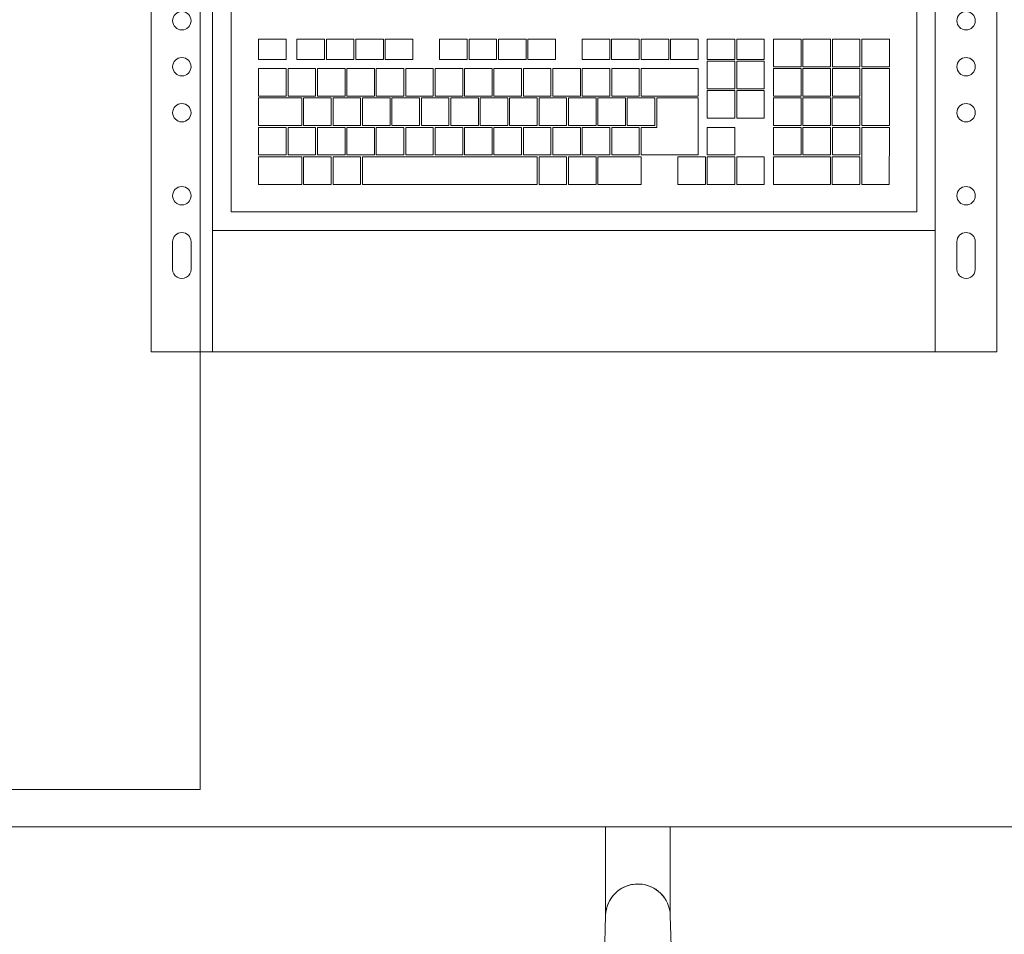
# Model space of a CAD drawing. Header units: millimetres. Extents: x -714384 to 30604203, y -92609 to 65084.
# Tile 575 of 656: x -37919 to -37384, y 17209 to 17706. Entities that reach past the tile are written whole.
import ezdxf
from ezdxf import colors
from ezdxf.entities.mleader import LeaderData, LeaderLine
from ezdxf.math import Vec2, Vec3

# ---------------------------------------------------------------- set-up
doc = ezdxf.new("R2010")
doc.units = ezdxf.units.MM
doc.layers.get('0').update_dxf_attribs({"lineweight": 0})
doc.layers.add('00_АР_Подложка', color=7, linetype='Continuous', lineweight=0, true_color=0x9b9292)
doc.layers.add('1. ПОДЛОЖКА', color=7, linetype='Continuous', lineweight=0, true_color=0x9b9292)
doc.layers.add('06_АР_Мебель', color=4, linetype='Continuous', lineweight=9)
doc.layers.add('17_АР_Текст', color=235, linetype='Continuous', lineweight=0)
doc.styles.add('_ТЕКСТОВЫЙ', font='arial.ttf', dxfattribs={"width": 0.8})
doc.styles.get("Standard").update_dxf_attribs({"font": 'arial.ttf'})

# ---------------------------------------------------------------- blocks, each defined once
blk = doc.blocks.new('_Dot')
at = {"color": 0, "linetype": 'ByBlock', "lineweight": -2}
blk.add_line((-0.5, 0), (-1, 0), dxfattribs=at)
at = {"color": 0, "linetype": 'ByBlock', "const_width": 0.5}
blk.add_lwpolyline([(-0.25, 0, 1), (0.25, 0, 1)], format="xyb", close=True, dxfattribs=at)
blk = doc.blocks.new('Кресло рабочее')
at = {"layer": '00_АР_Подложка'}
for p, q in [((17.59, 0), (-17.59, 0)), ((-17.59, 0), (-17.59, -51.83)), ((17.59, -46.44), (17.59, 0)), ((-17.49, -48.26), (-20.08, -137.26)), ((-17.59, -51.83), (-17.49, -48.26)), ((20.33, -137.26), (17.74, -48.26))]:
    blk.add_line(p, q, dxfattribs=at)
for start in [7.6113, 1.6681]:
    blk.add_arc((0.13, -48.77), 17.62, start, 178.3319, dxfattribs=at)
at = {"layer": '06_АР_Мебель'}
for p, q in [((17.59, 0), (-17.59, 0)), ((-17.59, 0), (-17.59, -51.83)), ((17.59, -46.44), (17.59, 0)), ((-17.49, -48.26), (-20.08, -137.26)), ((-17.59, -51.83), (-17.49, -48.26)), ((20.33, -137.26), (17.74, -48.26))]:
    blk.add_line(p, q, dxfattribs=at)
for start in [7.6113, 1.6681]:
    blk.add_arc((0.13, -48.77), 17.62, start, 178.3319, dxfattribs=at)
at = {"flags": 1}
for tag, p in [('КОД_ОБОРУДОВАНИЯ', (56.22, 11.7)), ('ДОП_ИНФОРМАЦИЯ', (56.22, -40.45)), ('ДОГОВОР', (291.32, -99.74))]:
    blk.add_attdef(tag, p, '', height=25, dxfattribs=at)
blk = doc.blocks.new('Компьютер')
at = {"layer": '00_АР_Подложка', "lineweight": 0}
for p, q in [((144.71, 6.87), (151.79, -193.01)), ((178.19, 8.05), (185.27, -191.82)), ((-274.45, -208.09), (-281.52, -8.22)), ((-248.04, -7.03), (-240.97, -206.91)), ((135.25, -8.48), (139.11, -117.41)), ((-233.66, -130.6), (-237.52, -21.67)), ((52.83, -26.4), (37.84, -26.93)), ((52.83, -26.4), (53.22, -37.4)), ((57.83, -26.23), (72.82, -25.7)), ((58.36, -41.22), (57.83, -26.23)), ((72.82, -25.7), (73.35, -40.69)), ((73.82, -25.66), (88.81, -25.13)), ((74.35, -40.65), (73.82, -25.66)), ((88.81, -25.13), (89.34, -40.12)), ((89.81, -25.1), (104.8, -24.56)), ((90.34, -40.09), (89.81, -25.1)), ((104.8, -24.56), (105.33, -39.56)), ((105.8, -24.53), (120.79, -24)), ((106.33, -39.52), (105.8, -24.53)), ((120.79, -24), (121.32, -38.99)), ((-108.65, -32.12), (-123.64, -32.65)), ((-108.65, -32.12), (-108.26, -43.11)), ((-92.66, -31.55), (-107.65, -32.08)), ((-107.26, -43.08), (-107.65, -32.08)), ((-92.66, -31.55), (-92.27, -42.55)), ((-76.67, -30.99), (-91.66, -31.52)), ((-91.27, -42.51), (-91.66, -31.52)), ((-76.67, -30.99), (-76.28, -41.98)), ((-60.68, -30.42), (-75.67, -30.95)), ((-75.28, -41.94), (-75.67, -30.95)), ((-60.68, -30.42), (-60.29, -41.41)), ((-31.11, -29.37), (-46.11, -29.9)), ((-45.72, -40.9), (-46.11, -29.9)), ((-31.11, -29.37), (-30.73, -40.37)), ((-15.12, -28.81), (-30.12, -29.34)), ((-29.73, -40.33), (-30.12, -29.34)), ((-15.12, -28.81), (-14.74, -39.8)), ((0.87, -28.24), (-14.13, -28.77)), ((-13.74, -39.77), (-14.13, -28.77)), ((0.87, -28.24), (1.25, -39.24)), ((16.86, -27.68), (1.86, -28.21)), ((2.25, -39.2), (1.86, -28.21)), ((16.86, -27.68), (17.24, -38.67)), ((36.84, -26.97), (21.85, -27.5)), ((22.24, -38.49), (21.85, -27.5)), ((36.84, -26.97), (37.23, -37.96)), ((38.23, -37.93), (37.84, -26.93)), ((-207, -35.6), (-222, -36.13)), ((-221.61, -47.12), (-222, -36.13)), ((-207, -35.6), (-206.62, -46.59)), ((-186.18, -34.86), (-201.17, -35.39)), ((-200.79, -46.39), (-201.17, -35.39)), ((-186.18, -34.86), (-185.8, -45.85)), ((-170.19, -34.3), (-185.18, -34.83)), ((-184.8, -45.82), (-185.18, -34.83)), ((-170.19, -34.3), (-169.81, -45.29)), ((-154.2, -33.73), (-169.19, -34.26)), ((-168.81, -45.25), (-169.19, -34.26)), ((-154.2, -33.73), (-153.82, -44.72)), ((-138.21, -33.16), (-153.2, -33.69)), ((-152.82, -44.69), (-153.2, -33.69)), ((-138.21, -33.16), (-137.83, -44.16)), ((-123.25, -43.64), (-123.64, -32.65)), ((53.22, -37.4), (38.23, -37.93)), ((-92.27, -42.55), (-107.26, -43.08)), ((-76.28, -41.98), (-91.27, -42.51)), ((-60.29, -41.41), (-75.28, -41.94)), ((-30.73, -40.37), (-45.72, -40.9)), ((-14.74, -39.8), (-29.73, -40.33)), ((1.25, -39.24), (-13.74, -39.77)), ((17.24, -38.67), (2.25, -39.2)), ((37.23, -37.96), (22.24, -38.49)), ((22.28, -39.49), (37.27, -38.96)), ((22.81, -54.48), (22.28, -39.49)), ((37.27, -38.96), (37.8, -53.95)), ((38.27, -38.93), (53.26, -38.4)), ((38.8, -53.92), (38.27, -38.93)), ((53.26, -38.4), (53.79, -53.39)), ((73.35, -40.69), (58.36, -41.22)), ((58.4, -42.22), (73.39, -41.69)), ((58.93, -57.21), (58.4, -42.22)), ((73.39, -41.69), (73.92, -56.68)), ((89.34, -40.12), (74.35, -40.65)), ((74.39, -41.65), (89.38, -41.12)), ((74.92, -56.64), (74.39, -41.65)), ((89.38, -41.12), (89.91, -56.11)), ((105.33, -39.56), (90.34, -40.09)), ((90.38, -41.09), (105.37, -40.55)), ((90.91, -56.08), (90.38, -41.09)), ((105.37, -40.55), (105.9, -55.55)), ((121.32, -38.99), (106.33, -39.52)), ((106.37, -40.52), (121.36, -39.99)), ((107.46, -71.5), (106.37, -40.52)), ((121.36, -39.99), (122.45, -70.97)), ((-206.62, -46.59), (-221.61, -47.12)), ((-185.8, -45.85), (-200.79, -46.39)), ((-169.81, -45.29), (-184.8, -45.82)), ((-153.82, -44.72), (-168.81, -45.25)), ((-137.83, -44.16), (-152.82, -44.69)), ((-108.26, -43.11), (-123.25, -43.64)), ((-109.5, -48.16), (-94.51, -47.63)), ((-108.97, -63.15), (-109.5, -48.16)), ((-94.51, -47.63), (-93.98, -62.62)), ((-93.51, -47.59), (-78.52, -47.06)), ((-92.98, -62.58), (-93.51, -47.59)), ((-78.52, -47.06), (-77.99, -62.05)), ((-77.52, -47.03), (-62.53, -46.5)), ((-76.99, -62.02), (-77.52, -47.03)), ((-62.53, -46.5), (-62, -61.49)), ((-61.53, -46.46), (-46.54, -45.93)), ((-61, -61.45), (-61.53, -46.46)), ((-46.54, -45.93), (-46.01, -60.92)), ((-45.54, -45.89), (-30.55, -45.36)), ((-45.01, -60.89), (-45.54, -45.89)), ((-30.55, -45.36), (-30.02, -60.35)), ((-29.55, -45.33), (-14.56, -44.8)), ((-29.02, -60.32), (-29.55, -45.33)), ((-14.56, -44.8), (-14.03, -59.79)), ((-13.56, -44.76), (17.42, -43.67)), ((-13.03, -59.75), (-13.56, -44.76)), ((17.42, -43.67), (17.95, -58.66)), ((-221.43, -52.12), (-206.44, -51.59)), ((-220.9, -67.11), (-221.43, -52.12)), ((-206.44, -51.59), (-205.91, -66.58)), ((-205.44, -51.55), (-190.45, -51.02)), ((-204.91, -66.54), (-205.44, -51.55)), ((-190.45, -51.02), (-189.92, -66.01)), ((-189.45, -50.99), (-174.46, -50.46)), ((-188.92, -65.98), (-189.45, -50.99)), ((-174.46, -50.46), (-173.93, -65.45)), ((-173.46, -50.42), (-158.47, -49.89)), ((-172.93, -65.41), (-173.46, -50.42)), ((-158.47, -49.89), (-157.94, -64.88)), ((-157.47, -49.86), (-142.48, -49.33)), ((-156.94, -64.85), (-157.47, -49.86)), ((-142.48, -49.33), (-141.95, -64.32)), ((-141.48, -49.29), (-126.49, -48.76)), ((-140.95, -64.28), (-141.48, -49.29)), ((-126.49, -48.76), (-125.96, -63.75)), ((-125.49, -48.72), (-110.5, -48.19)), ((-124.96, -63.71), (-125.49, -48.72)), ((-110.5, -48.19), (-109.97, -63.18)), ((53.79, -53.39), (38.8, -53.92)), ((17.95, -58.66), (-13.03, -59.75)), ((37.8, -53.95), (22.81, -54.48)), ((22.84, -55.48), (37.83, -54.95)), ((23.37, -70.47), (22.84, -55.48)), ((37.83, -54.95), (38.36, -69.94)), ((38.83, -54.92), (53.82, -54.39)), ((39.36, -69.91), (38.83, -54.92)), ((53.82, -54.39), (54.35, -69.38)), ((73.92, -56.68), (58.93, -57.21)), ((58.96, -58.21), (73.95, -57.68)), ((59.49, -73.2), (58.96, -58.21)), ((73.95, -57.68), (74.48, -72.67)), ((89.91, -56.11), (74.92, -56.64)), ((74.95, -57.64), (89.94, -57.11)), ((75.48, -72.63), (74.95, -57.64)), ((89.94, -57.11), (90.47, -72.1)), ((105.9, -55.55), (90.91, -56.08)), ((90.94, -57.08), (105.93, -56.54)), ((91.47, -72.07), (90.94, -57.08)), ((105.93, -56.54), (106.46, -71.54)), ((-125.96, -63.75), (-140.95, -64.28)), ((-109.97, -63.18), (-124.96, -63.71)), ((-116.43, -64.41), (-101.44, -63.88)), ((-93.98, -62.62), (-108.97, -63.15)), ((-101.44, -63.88), (-100.91, -78.87)), ((-100.44, -63.85), (-85.45, -63.32)), ((-99.91, -78.84), (-100.44, -63.85)), ((-77.99, -62.05), (-92.98, -62.58)), ((-85.45, -63.32), (-84.92, -78.31)), ((-84.45, -63.28), (-69.46, -62.75)), ((-83.92, -78.27), (-84.45, -63.28)), ((-62, -61.49), (-76.99, -62.02)), ((-69.46, -62.75), (-68.93, -77.74)), ((-68.46, -62.72), (-53.47, -62.19)), ((-67.93, -77.71), (-68.46, -62.72)), ((-46.01, -60.92), (-61, -61.45)), ((-53.47, -62.19), (-52.94, -77.18)), ((-52.47, -62.15), (-37.48, -61.62)), ((-51.94, -77.14), (-52.47, -62.15)), ((-30.02, -60.35), (-45.01, -60.89)), ((-37.48, -61.62), (-36.95, -76.61)), ((-36.48, -61.58), (-21.49, -61.05)), ((-35.95, -76.57), (-36.48, -61.58)), ((-14.03, -59.79), (-29.02, -60.32)), ((-21.49, -61.05), (-20.96, -76.04)), ((-20.49, -61.02), (-5.5, -60.49)), ((-19.96, -76.01), (-20.49, -61.02)), ((-5.5, -60.49), (-4.97, -75.48)), ((-4.5, -60.45), (17.99, -59.66)), ((-3.93, -76.44), (-4.5, -60.45)), ((17.99, -59.66), (19.08, -90.64)), ((-205.91, -66.58), (-220.9, -67.11)), ((-220.86, -68.11), (-197.38, -67.28)), ((-220.33, -83.1), (-220.86, -68.11)), ((-189.92, -66.01), (-204.91, -66.54)), ((-197.38, -67.28), (-196.85, -82.27)), ((-196.38, -67.24), (-181.39, -66.71)), ((-195.85, -82.23), (-196.38, -67.24)), ((-173.93, -65.45), (-188.92, -65.98)), ((-181.39, -66.71), (-180.86, -81.7)), ((-180.39, -66.68), (-165.4, -66.15)), ((-179.86, -81.67), (-180.39, -66.68)), ((-157.94, -64.88), (-172.93, -65.41)), ((-165.4, -66.15), (-164.87, -81.14)), ((-164.4, -66.11), (-149.41, -65.58)), ((-163.87, -81.1), (-164.4, -66.11)), ((-141.95, -64.32), (-156.94, -64.85)), ((-149.41, -65.58), (-148.88, -80.57)), ((-148.41, -65.54), (-133.42, -65.01)), ((-147.88, -80.54), (-148.41, -65.54)), ((-133.42, -65.01), (-132.89, -80.01)), ((-132.42, -64.98), (-117.43, -64.45)), ((-131.89, -79.97), (-132.42, -64.98)), ((-117.43, -64.45), (-116.9, -79.44)), ((-115.9, -79.4), (-116.43, -64.41)), ((54.35, -69.38), (39.36, -69.91)), ((38.36, -69.94), (23.37, -70.47)), ((23.55, -75.47), (38.54, -74.94)), ((38.54, -74.94), (39.07, -89.93)), ((74.48, -72.67), (59.49, -73.2)), ((59.53, -74.2), (74.52, -73.67)), ((60.06, -89.19), (59.53, -74.2)), ((74.52, -73.67), (75.05, -88.66)), ((90.47, -72.1), (75.48, -72.63)), ((75.52, -73.63), (90.51, -73.1)), ((76.05, -88.62), (75.52, -73.63)), ((90.51, -73.1), (91.04, -88.09)), ((106.46, -71.54), (91.47, -72.07)), ((91.51, -73.07), (106.5, -72.53)), ((92.04, -88.06), (91.51, -73.07)), ((106.5, -72.53), (107.03, -87.53)), ((122.45, -70.97), (107.46, -71.5)), ((107.5, -72.5), (122.49, -71.97)), ((108.59, -103.48), (107.5, -72.5)), ((122.49, -71.97), (123.58, -102.95)), ((-132.89, -80.01), (-147.88, -80.54)), ((-116.9, -79.44), (-131.89, -79.97)), ((-124.36, -80.7), (-109.37, -80.17)), ((-100.91, -78.87), (-115.9, -79.4)), ((-109.37, -80.17), (-108.84, -95.16)), ((-108.37, -80.14), (-93.38, -79.61)), ((-107.84, -95.13), (-108.37, -80.14)), ((-84.92, -78.31), (-99.91, -78.84)), ((-93.38, -79.61), (-92.85, -94.6)), ((-92.38, -79.57), (-77.39, -79.04)), ((-91.85, -94.56), (-92.38, -79.57)), ((-68.93, -77.74), (-83.92, -78.27)), ((-77.39, -79.04), (-76.86, -94.03)), ((-76.39, -79.01), (-61.4, -78.48)), ((-75.86, -94), (-76.39, -79.01)), ((-52.94, -77.18), (-67.93, -77.71)), ((-61.4, -78.48), (-60.87, -93.47)), ((-60.4, -78.44), (-45.41, -77.91)), ((-59.87, -93.43), (-60.4, -78.44)), ((-36.95, -76.61), (-51.94, -77.14)), ((-45.41, -77.91), (-44.88, -92.9)), ((-44.41, -77.87), (-29.42, -77.34)), ((-43.88, -92.87), (-44.41, -77.87)), ((-20.96, -76.04), (-35.95, -76.57)), ((-29.42, -77.34), (-28.89, -92.33)), ((-28.42, -77.31), (-13.43, -76.78)), ((-27.89, -92.3), (-28.42, -77.31)), ((-4.97, -75.48), (-19.96, -76.01)), ((-13.43, -76.78), (-12.9, -91.77)), ((-12.43, -76.74), (-3.93, -76.44)), ((-11.9, -91.73), (-12.43, -76.74)), ((24.08, -90.46), (23.55, -75.47)), ((-196.85, -82.27), (-220.33, -83.1)), ((-220.3, -84.1), (-205.31, -83.57)), ((-219.77, -99.09), (-220.3, -84.1)), ((-205.31, -83.57), (-204.78, -98.56)), ((-204.31, -83.53), (-189.32, -83)), ((-203.78, -98.52), (-204.31, -83.53)), ((-180.86, -81.7), (-195.85, -82.23)), ((-189.32, -83), (-188.79, -97.99)), ((-188.32, -82.97), (-173.33, -82.44)), ((-187.79, -97.96), (-188.32, -82.97)), ((-164.87, -81.14), (-179.86, -81.67)), ((-173.33, -82.44), (-172.8, -97.43)), ((-172.33, -82.4), (-157.34, -81.87)), ((-171.8, -97.39), (-172.33, -82.4)), ((-148.88, -80.57), (-163.87, -81.1)), ((-157.34, -81.87), (-156.81, -96.86)), ((-156.34, -81.84), (-141.35, -81.31)), ((-155.81, -96.83), (-156.34, -81.84)), ((-141.35, -81.31), (-140.82, -96.3)), ((-140.35, -81.27), (-125.36, -80.74)), ((-139.82, -96.26), (-140.35, -81.27)), ((-125.36, -80.74), (-124.83, -95.73)), ((-123.83, -95.69), (-124.36, -80.7)), ((19.08, -90.64), (-11.9, -91.73)), ((39.07, -89.93), (24.08, -90.46)), ((24.12, -91.46), (39.11, -90.93)), ((39.11, -90.93), (39.64, -105.92)), ((40.11, -90.89), (55.1, -90.36)), ((40.64, -105.88), (40.11, -90.89)), ((55.1, -90.36), (55.63, -105.35)), ((75.05, -88.66), (60.06, -89.19)), ((60.09, -90.19), (91.07, -89.09)), ((60.62, -105.18), (60.09, -90.19)), ((91.04, -88.09), (76.05, -88.62)), ((91.07, -89.09), (91.6, -104.08)), ((107.03, -87.53), (92.04, -88.06)), ((92.07, -89.06), (107.06, -88.52)), ((92.6, -104.05), (92.07, -89.06)), ((107.06, -88.52), (107.59, -103.52)), ((-163.27, -98.09), (-68.33, -94.73)), ((-140.82, -96.3), (-155.81, -96.83)), ((-124.83, -95.73), (-139.82, -96.26)), ((-108.84, -95.16), (-123.83, -95.69)), ((-92.85, -94.6), (-107.84, -95.13)), ((-76.86, -94.03), (-91.85, -94.56)), ((-60.87, -93.47), (-75.86, -94)), ((-68.33, -94.73), (-67.8, -109.72)), ((-67.33, -94.7), (-52.34, -94.17)), ((-66.8, -109.69), (-67.33, -94.7)), ((-44.88, -92.9), (-59.87, -93.43)), ((-52.34, -94.17), (-51.81, -109.16)), ((-51.34, -94.13), (-36.35, -93.6)), ((-50.81, -109.12), (-51.34, -94.13)), ((-28.89, -92.33), (-43.88, -92.87)), ((-36.35, -93.6), (-35.82, -108.59)), ((-35.35, -93.56), (-11.86, -92.73)), ((-34.82, -108.55), (-35.35, -93.56)), ((-12.9, -91.77), (-27.89, -92.3)), ((-11.86, -92.73), (-11.33, -107.72)), ((8.13, -92.03), (23.12, -91.5)), ((8.66, -107.02), (8.13, -92.03)), ((23.12, -91.5), (23.65, -106.49)), ((24.65, -106.45), (24.12, -91.46)), ((-204.78, -98.56), (-219.77, -99.09)), ((-219.73, -100.09), (-196.25, -99.26)), ((-219.2, -115.08), (-219.73, -100.09)), ((-188.79, -97.99), (-203.78, -98.52)), ((-196.25, -99.26), (-195.72, -114.25)), ((-195.25, -99.22), (-180.26, -98.69)), ((-194.72, -114.21), (-195.25, -99.22)), ((-172.8, -97.43), (-187.79, -97.96)), ((-180.26, -98.69), (-179.73, -113.68)), ((-179.26, -98.66), (-164.27, -98.13)), ((-178.73, -113.65), (-179.26, -98.66)), ((-156.81, -96.86), (-171.8, -97.39)), ((-164.27, -98.13), (-163.74, -113.12)), ((-162.74, -113.08), (-163.27, -98.09)), ((23.65, -106.49), (8.66, -107.02)), ((39.64, -105.92), (24.65, -106.45)), ((55.63, -105.35), (40.64, -105.88)), ((91.6, -104.08), (60.62, -105.18)), ((107.59, -103.52), (92.6, -104.05)), ((123.58, -102.95), (108.59, -103.48)), ((-67.8, -109.72), (-162.74, -113.08)), ((-51.81, -109.16), (-66.8, -109.69)), ((-35.82, -108.59), (-50.81, -109.12)), ((-11.33, -107.72), (-34.82, -108.55)), ((139.11, -117.41), (-233.66, -130.6)), ((-195.72, -114.25), (-219.2, -115.08)), ((-179.73, -113.68), (-194.72, -114.21)), ((-163.74, -113.12), (-178.73, -113.65)), ((-243.3, -140.95), (149.45, -127.05)), ((161.41, -132.82), (161.94, -147.81)), ((171.94, -147.46), (171.41, -132.47)), ((-233.31, -140.59), (-243.3, -140.95)), ((-264.82, -147.9), (-264.29, -162.9)), ((-254.29, -162.54), (-254.83, -147.55)), ((185.27, -191.82), (-274.45, -208.09))]:
    blk.add_line(p, q, dxfattribs=at)
for centre in [(162.16, -12.53), (-264.07, -27.61), (163.04, -37.51), (-263.19, -52.6), (163.93, -62.5), (-262.3, -77.58), (165.53, -107.66), (-260.71, -122.74)]:
    blk.add_circle(centre, 5, dxfattribs=at)
for centre, start, end in [((166.41, -132.64), 2.0267, 182.0267), ((-259.82, -147.73), 2.0267, 182.0267), ((166.94, -147.64), 182.0267, 2.0267), ((-259.29, -162.72), 182.0267, 2.0267)]:
    blk.add_arc(centre, 5, start, end, dxfattribs=at)
blk.add_open_spline([(259.16, -115.85), (259.16, -115.85), (273.46, -32.39), (172.86, -9.92), (169.34, 49), (144.35, 94.2), (143.26, 97.57)], degree=3, knots=[0, 0, 0, 0, 49.29571, 130.063652, 232.751106, 241.185472, 241.185472, 241.185472, 241.185472], dxfattribs=at)
at = {"layer": '06_АР_Мебель', "lineweight": 0}
for p, q in [((144.71, 6.87), (151.79, -193.01)), ((178.19, 8.05), (185.27, -191.82)), ((-274.45, -208.09), (-281.52, -8.22)), ((-248.04, -7.03), (-240.97, -206.91)), ((135.25, -8.48), (139.11, -117.41)), ((-233.66, -130.6), (-237.52, -21.67)), ((52.83, -26.4), (37.84, -26.93)), ((52.83, -26.4), (53.22, -37.4)), ((57.83, -26.23), (72.82, -25.7)), ((58.36, -41.22), (57.83, -26.23)), ((72.82, -25.7), (73.35, -40.69)), ((73.82, -25.66), (88.81, -25.13)), ((74.35, -40.65), (73.82, -25.66)), ((88.81, -25.13), (89.34, -40.12)), ((89.81, -25.1), (104.8, -24.56)), ((90.34, -40.09), (89.81, -25.1)), ((104.8, -24.56), (105.33, -39.56)), ((105.8, -24.53), (120.79, -24)), ((106.33, -39.52), (105.8, -24.53)), ((120.79, -24), (121.32, -38.99)), ((-108.65, -32.12), (-123.64, -32.65)), ((-108.65, -32.12), (-108.26, -43.11)), ((-92.66, -31.55), (-107.65, -32.08)), ((-107.26, -43.08), (-107.65, -32.08)), ((-92.66, -31.55), (-92.27, -42.55)), ((-76.67, -30.99), (-91.66, -31.52)), ((-91.27, -42.51), (-91.66, -31.52)), ((-76.67, -30.99), (-76.28, -41.98)), ((-60.68, -30.42), (-75.67, -30.95)), ((-75.28, -41.94), (-75.67, -30.95)), ((-60.68, -30.42), (-60.29, -41.41)), ((-31.11, -29.37), (-46.11, -29.9)), ((-45.72, -40.9), (-46.11, -29.9)), ((-31.11, -29.37), (-30.73, -40.37)), ((-15.12, -28.81), (-30.12, -29.34)), ((-29.73, -40.33), (-30.12, -29.34)), ((-15.12, -28.81), (-14.74, -39.8)), ((0.87, -28.24), (-14.13, -28.77)), ((-13.74, -39.77), (-14.13, -28.77)), ((0.87, -28.24), (1.25, -39.24)), ((16.86, -27.68), (1.86, -28.21)), ((2.25, -39.2), (1.86, -28.21)), ((16.86, -27.68), (17.24, -38.67)), ((36.84, -26.97), (21.85, -27.5)), ((22.24, -38.49), (21.85, -27.5)), ((36.84, -26.97), (37.23, -37.96)), ((38.23, -37.93), (37.84, -26.93)), ((-207, -35.6), (-222, -36.13)), ((-221.61, -47.12), (-222, -36.13)), ((-207, -35.6), (-206.62, -46.59)), ((-186.18, -34.86), (-201.17, -35.39)), ((-200.79, -46.39), (-201.17, -35.39)), ((-186.18, -34.86), (-185.8, -45.85)), ((-170.19, -34.3), (-185.18, -34.83)), ((-184.8, -45.82), (-185.18, -34.83)), ((-170.19, -34.3), (-169.81, -45.29)), ((-154.2, -33.73), (-169.19, -34.26)), ((-168.81, -45.25), (-169.19, -34.26)), ((-154.2, -33.73), (-153.82, -44.72)), ((-138.21, -33.16), (-153.2, -33.69)), ((-152.82, -44.69), (-153.2, -33.69)), ((-138.21, -33.16), (-137.83, -44.16)), ((-123.25, -43.64), (-123.64, -32.65)), ((53.22, -37.4), (38.23, -37.93)), ((-92.27, -42.55), (-107.26, -43.08)), ((-76.28, -41.98), (-91.27, -42.51)), ((-60.29, -41.41), (-75.28, -41.94)), ((-30.73, -40.37), (-45.72, -40.9)), ((-14.74, -39.8), (-29.73, -40.33)), ((1.25, -39.24), (-13.74, -39.77)), ((17.24, -38.67), (2.25, -39.2)), ((37.23, -37.96), (22.24, -38.49)), ((22.28, -39.49), (37.27, -38.96)), ((22.81, -54.48), (22.28, -39.49)), ((37.27, -38.96), (37.8, -53.95)), ((38.27, -38.93), (53.26, -38.4)), ((38.8, -53.92), (38.27, -38.93)), ((53.26, -38.4), (53.79, -53.39)), ((73.35, -40.69), (58.36, -41.22)), ((58.4, -42.22), (73.39, -41.69)), ((58.93, -57.21), (58.4, -42.22)), ((73.39, -41.69), (73.92, -56.68)), ((89.34, -40.12), (74.35, -40.65)), ((74.39, -41.65), (89.38, -41.12)), ((74.92, -56.64), (74.39, -41.65)), ((89.38, -41.12), (89.91, -56.11)), ((105.33, -39.56), (90.34, -40.09)), ((90.38, -41.09), (105.37, -40.55)), ((90.91, -56.08), (90.38, -41.09)), ((105.37, -40.55), (105.9, -55.55)), ((121.32, -38.99), (106.33, -39.52)), ((106.37, -40.52), (121.36, -39.99)), ((107.46, -71.5), (106.37, -40.52)), ((121.36, -39.99), (122.45, -70.97)), ((-206.62, -46.59), (-221.61, -47.12)), ((-185.8, -45.85), (-200.79, -46.39)), ((-169.81, -45.29), (-184.8, -45.82)), ((-153.82, -44.72), (-168.81, -45.25)), ((-137.83, -44.16), (-152.82, -44.69)), ((-108.26, -43.11), (-123.25, -43.64)), ((-109.5, -48.16), (-94.51, -47.63)), ((-108.97, -63.15), (-109.5, -48.16)), ((-94.51, -47.63), (-93.98, -62.62)), ((-93.51, -47.59), (-78.52, -47.06)), ((-92.98, -62.58), (-93.51, -47.59)), ((-78.52, -47.06), (-77.99, -62.05)), ((-77.52, -47.03), (-62.53, -46.5)), ((-76.99, -62.02), (-77.52, -47.03)), ((-62.53, -46.5), (-62, -61.49)), ((-61.53, -46.46), (-46.54, -45.93)), ((-61, -61.45), (-61.53, -46.46)), ((-46.54, -45.93), (-46.01, -60.92)), ((-45.54, -45.89), (-30.55, -45.36)), ((-45.01, -60.89), (-45.54, -45.89)), ((-30.55, -45.36), (-30.02, -60.35)), ((-29.55, -45.33), (-14.56, -44.8)), ((-29.02, -60.32), (-29.55, -45.33)), ((-14.56, -44.8), (-14.03, -59.79)), ((-13.56, -44.76), (17.42, -43.67)), ((-13.03, -59.75), (-13.56, -44.76)), ((17.42, -43.67), (17.95, -58.66)), ((-221.43, -52.12), (-206.44, -51.59)), ((-220.9, -67.11), (-221.43, -52.12)), ((-206.44, -51.59), (-205.91, -66.58)), ((-205.44, -51.55), (-190.45, -51.02)), ((-204.91, -66.54), (-205.44, -51.55)), ((-190.45, -51.02), (-189.92, -66.01)), ((-189.45, -50.99), (-174.46, -50.46)), ((-188.92, -65.98), (-189.45, -50.99)), ((-174.46, -50.46), (-173.93, -65.45)), ((-173.46, -50.42), (-158.47, -49.89)), ((-172.93, -65.41), (-173.46, -50.42)), ((-158.47, -49.89), (-157.94, -64.88)), ((-157.47, -49.86), (-142.48, -49.33)), ((-156.94, -64.85), (-157.47, -49.86)), ((-142.48, -49.33), (-141.95, -64.32)), ((-141.48, -49.29), (-126.49, -48.76)), ((-140.95, -64.28), (-141.48, -49.29)), ((-126.49, -48.76), (-125.96, -63.75)), ((-125.49, -48.72), (-110.5, -48.19)), ((-124.96, -63.71), (-125.49, -48.72)), ((-110.5, -48.19), (-109.97, -63.18)), ((53.79, -53.39), (38.8, -53.92)), ((17.95, -58.66), (-13.03, -59.75)), ((37.8, -53.95), (22.81, -54.48)), ((22.84, -55.48), (37.83, -54.95)), ((23.37, -70.47), (22.84, -55.48)), ((37.83, -54.95), (38.36, -69.94)), ((38.83, -54.92), (53.82, -54.39)), ((39.36, -69.91), (38.83, -54.92)), ((53.82, -54.39), (54.35, -69.38)), ((73.92, -56.68), (58.93, -57.21)), ((58.96, -58.21), (73.95, -57.68)), ((59.49, -73.2), (58.96, -58.21)), ((73.95, -57.68), (74.48, -72.67)), ((89.91, -56.11), (74.92, -56.64)), ((74.95, -57.64), (89.94, -57.11)), ((75.48, -72.63), (74.95, -57.64)), ((89.94, -57.11), (90.47, -72.1)), ((105.9, -55.55), (90.91, -56.08)), ((90.94, -57.08), (105.93, -56.54)), ((91.47, -72.07), (90.94, -57.08)), ((105.93, -56.54), (106.46, -71.54)), ((-125.96, -63.75), (-140.95, -64.28)), ((-109.97, -63.18), (-124.96, -63.71)), ((-116.43, -64.41), (-101.44, -63.88)), ((-93.98, -62.62), (-108.97, -63.15)), ((-101.44, -63.88), (-100.91, -78.87)), ((-100.44, -63.85), (-85.45, -63.32)), ((-99.91, -78.84), (-100.44, -63.85)), ((-77.99, -62.05), (-92.98, -62.58)), ((-85.45, -63.32), (-84.92, -78.31)), ((-84.45, -63.28), (-69.46, -62.75)), ((-83.92, -78.27), (-84.45, -63.28)), ((-62, -61.49), (-76.99, -62.02)), ((-69.46, -62.75), (-68.93, -77.74)), ((-68.46, -62.72), (-53.47, -62.19)), ((-67.93, -77.71), (-68.46, -62.72)), ((-46.01, -60.92), (-61, -61.45)), ((-53.47, -62.19), (-52.94, -77.18)), ((-52.47, -62.15), (-37.48, -61.62)), ((-51.94, -77.14), (-52.47, -62.15)), ((-30.02, -60.35), (-45.01, -60.89)), ((-37.48, -61.62), (-36.95, -76.61)), ((-36.48, -61.58), (-21.49, -61.05)), ((-35.95, -76.57), (-36.48, -61.58)), ((-14.03, -59.79), (-29.02, -60.32)), ((-21.49, -61.05), (-20.96, -76.04)), ((-20.49, -61.02), (-5.5, -60.49)), ((-19.96, -76.01), (-20.49, -61.02)), ((-5.5, -60.49), (-4.97, -75.48)), ((-4.5, -60.45), (17.99, -59.66)), ((-3.93, -76.44), (-4.5, -60.45)), ((17.99, -59.66), (19.08, -90.64)), ((-205.91, -66.58), (-220.9, -67.11)), ((-220.86, -68.11), (-197.38, -67.28)), ((-220.33, -83.1), (-220.86, -68.11)), ((-189.92, -66.01), (-204.91, -66.54)), ((-197.38, -67.28), (-196.85, -82.27)), ((-196.38, -67.24), (-181.39, -66.71)), ((-195.85, -82.23), (-196.38, -67.24)), ((-173.93, -65.45), (-188.92, -65.98)), ((-181.39, -66.71), (-180.86, -81.7)), ((-180.39, -66.68), (-165.4, -66.15)), ((-179.86, -81.67), (-180.39, -66.68)), ((-157.94, -64.88), (-172.93, -65.41)), ((-165.4, -66.15), (-164.87, -81.14)), ((-164.4, -66.11), (-149.41, -65.58)), ((-163.87, -81.1), (-164.4, -66.11)), ((-141.95, -64.32), (-156.94, -64.85)), ((-149.41, -65.58), (-148.88, -80.57)), ((-148.41, -65.54), (-133.42, -65.01)), ((-147.88, -80.54), (-148.41, -65.54)), ((-133.42, -65.01), (-132.89, -80.01)), ((-132.42, -64.98), (-117.43, -64.45)), ((-131.89, -79.97), (-132.42, -64.98)), ((-117.43, -64.45), (-116.9, -79.44)), ((-115.9, -79.4), (-116.43, -64.41)), ((54.35, -69.38), (39.36, -69.91)), ((38.36, -69.94), (23.37, -70.47)), ((23.55, -75.47), (38.54, -74.94)), ((38.54, -74.94), (39.07, -89.93)), ((74.48, -72.67), (59.49, -73.2)), ((59.53, -74.2), (74.52, -73.67)), ((60.06, -89.19), (59.53, -74.2)), ((74.52, -73.67), (75.05, -88.66)), ((90.47, -72.1), (75.48, -72.63)), ((75.52, -73.63), (90.51, -73.1)), ((76.05, -88.62), (75.52, -73.63)), ((90.51, -73.1), (91.04, -88.09)), ((106.46, -71.54), (91.47, -72.07)), ((91.51, -73.07), (106.5, -72.53)), ((92.04, -88.06), (91.51, -73.07)), ((106.5, -72.53), (107.03, -87.53)), ((122.45, -70.97), (107.46, -71.5)), ((107.5, -72.5), (122.49, -71.97)), ((108.59, -103.48), (107.5, -72.5)), ((122.49, -71.97), (123.58, -102.95)), ((-132.89, -80.01), (-147.88, -80.54)), ((-116.9, -79.44), (-131.89, -79.97)), ((-124.36, -80.7), (-109.37, -80.17)), ((-100.91, -78.87), (-115.9, -79.4)), ((-109.37, -80.17), (-108.84, -95.16)), ((-108.37, -80.14), (-93.38, -79.61)), ((-107.84, -95.13), (-108.37, -80.14)), ((-84.92, -78.31), (-99.91, -78.84)), ((-93.38, -79.61), (-92.85, -94.6)), ((-92.38, -79.57), (-77.39, -79.04)), ((-91.85, -94.56), (-92.38, -79.57)), ((-68.93, -77.74), (-83.92, -78.27)), ((-77.39, -79.04), (-76.86, -94.03)), ((-76.39, -79.01), (-61.4, -78.48)), ((-75.86, -94), (-76.39, -79.01)), ((-52.94, -77.18), (-67.93, -77.71)), ((-61.4, -78.48), (-60.87, -93.47)), ((-60.4, -78.44), (-45.41, -77.91)), ((-59.87, -93.43), (-60.4, -78.44)), ((-36.95, -76.61), (-51.94, -77.14)), ((-45.41, -77.91), (-44.88, -92.9)), ((-44.41, -77.87), (-29.42, -77.34)), ((-43.88, -92.87), (-44.41, -77.87)), ((-20.96, -76.04), (-35.95, -76.57)), ((-29.42, -77.34), (-28.89, -92.33)), ((-28.42, -77.31), (-13.43, -76.78)), ((-27.89, -92.3), (-28.42, -77.31)), ((-4.97, -75.48), (-19.96, -76.01)), ((-13.43, -76.78), (-12.9, -91.77)), ((-12.43, -76.74), (-3.93, -76.44)), ((-11.9, -91.73), (-12.43, -76.74)), ((24.08, -90.46), (23.55, -75.47)), ((-196.85, -82.27), (-220.33, -83.1)), ((-220.3, -84.1), (-205.31, -83.57)), ((-219.77, -99.09), (-220.3, -84.1)), ((-205.31, -83.57), (-204.78, -98.56)), ((-204.31, -83.53), (-189.32, -83)), ((-203.78, -98.52), (-204.31, -83.53)), ((-180.86, -81.7), (-195.85, -82.23)), ((-189.32, -83), (-188.79, -97.99)), ((-188.32, -82.97), (-173.33, -82.44)), ((-187.79, -97.96), (-188.32, -82.97)), ((-164.87, -81.14), (-179.86, -81.67)), ((-173.33, -82.44), (-172.8, -97.43)), ((-172.33, -82.4), (-157.34, -81.87)), ((-171.8, -97.39), (-172.33, -82.4)), ((-148.88, -80.57), (-163.87, -81.1)), ((-157.34, -81.87), (-156.81, -96.86)), ((-156.34, -81.84), (-141.35, -81.31)), ((-155.81, -96.83), (-156.34, -81.84)), ((-141.35, -81.31), (-140.82, -96.3)), ((-140.35, -81.27), (-125.36, -80.74)), ((-139.82, -96.26), (-140.35, -81.27)), ((-125.36, -80.74), (-124.83, -95.73)), ((-123.83, -95.69), (-124.36, -80.7)), ((19.08, -90.64), (-11.9, -91.73)), ((39.07, -89.93), (24.08, -90.46)), ((24.12, -91.46), (39.11, -90.93)), ((39.11, -90.93), (39.64, -105.92)), ((40.11, -90.89), (55.1, -90.36)), ((40.64, -105.88), (40.11, -90.89)), ((55.1, -90.36), (55.63, -105.35)), ((75.05, -88.66), (60.06, -89.19)), ((60.09, -90.19), (91.07, -89.09)), ((60.62, -105.18), (60.09, -90.19)), ((91.04, -88.09), (76.05, -88.62)), ((91.07, -89.09), (91.6, -104.08)), ((107.03, -87.53), (92.04, -88.06)), ((92.07, -89.06), (107.06, -88.52)), ((92.6, -104.05), (92.07, -89.06)), ((107.06, -88.52), (107.59, -103.52)), ((-163.27, -98.09), (-68.33, -94.73)), ((-140.82, -96.3), (-155.81, -96.83)), ((-124.83, -95.73), (-139.82, -96.26)), ((-108.84, -95.16), (-123.83, -95.69)), ((-92.85, -94.6), (-107.84, -95.13)), ((-76.86, -94.03), (-91.85, -94.56)), ((-60.87, -93.47), (-75.86, -94)), ((-68.33, -94.73), (-67.8, -109.72)), ((-67.33, -94.7), (-52.34, -94.17)), ((-66.8, -109.69), (-67.33, -94.7)), ((-44.88, -92.9), (-59.87, -93.43)), ((-52.34, -94.17), (-51.81, -109.16)), ((-51.34, -94.13), (-36.35, -93.6)), ((-50.81, -109.12), (-51.34, -94.13)), ((-28.89, -92.33), (-43.88, -92.87)), ((-36.35, -93.6), (-35.82, -108.59)), ((-35.35, -93.56), (-11.86, -92.73)), ((-34.82, -108.55), (-35.35, -93.56)), ((-12.9, -91.77), (-27.89, -92.3)), ((-11.86, -92.73), (-11.33, -107.72)), ((8.13, -92.03), (23.12, -91.5)), ((8.66, -107.02), (8.13, -92.03)), ((23.12, -91.5), (23.65, -106.49)), ((24.65, -106.45), (24.12, -91.46)), ((-204.78, -98.56), (-219.77, -99.09)), ((-219.73, -100.09), (-196.25, -99.26)), ((-219.2, -115.08), (-219.73, -100.09)), ((-188.79, -97.99), (-203.78, -98.52)), ((-196.25, -99.26), (-195.72, -114.25)), ((-195.25, -99.22), (-180.26, -98.69)), ((-194.72, -114.21), (-195.25, -99.22)), ((-172.8, -97.43), (-187.79, -97.96)), ((-180.26, -98.69), (-179.73, -113.68)), ((-179.26, -98.66), (-164.27, -98.13)), ((-178.73, -113.65), (-179.26, -98.66)), ((-156.81, -96.86), (-171.8, -97.39)), ((-164.27, -98.13), (-163.74, -113.12)), ((-162.74, -113.08), (-163.27, -98.09)), ((23.65, -106.49), (8.66, -107.02)), ((39.64, -105.92), (24.65, -106.45)), ((55.63, -105.35), (40.64, -105.88)), ((91.6, -104.08), (60.62, -105.18)), ((107.59, -103.52), (92.6, -104.05)), ((123.58, -102.95), (108.59, -103.48)), ((-67.8, -109.72), (-162.74, -113.08)), ((-51.81, -109.16), (-66.8, -109.69)), ((-35.82, -108.59), (-50.81, -109.12)), ((-11.33, -107.72), (-34.82, -108.55)), ((139.11, -117.41), (-233.66, -130.6)), ((-195.72, -114.25), (-219.2, -115.08)), ((-179.73, -113.68), (-194.72, -114.21)), ((-163.74, -113.12), (-178.73, -113.65)), ((-243.3, -140.95), (149.45, -127.05)), ((161.41, -132.82), (161.94, -147.81)), ((171.94, -147.46), (171.41, -132.47)), ((-233.31, -140.59), (-243.3, -140.95)), ((-264.82, -147.9), (-264.29, -162.9)), ((-254.29, -162.54), (-254.83, -147.55)), ((185.27, -191.82), (-274.45, -208.09))]:
    blk.add_line(p, q, dxfattribs=at)
for centre in [(162.16, -12.53), (-264.07, -27.61), (163.04, -37.51), (-263.19, -52.6), (163.93, -62.5), (-262.3, -77.58), (165.53, -107.66), (-260.71, -122.74)]:
    blk.add_circle(centre, 5, dxfattribs=at)
for centre, start, end in [((166.41, -132.64), 2.0267, 182.0267), ((-259.82, -147.73), 2.0267, 182.0267), ((166.94, -147.64), 182.0267, 2.0267), ((-259.29, -162.72), 182.0267, 2.0267)]:
    blk.add_arc(centre, 5, start, end, dxfattribs=at)
blk.add_open_spline([(259.16, -115.85), (259.16, -115.85), (273.46, -32.39), (172.86, -9.92), (169.34, 49), (144.35, 94.2), (143.26, 97.57)], degree=3, knots=[0, 0, 0, 0, 49.29571, 130.063652, 232.751106, 241.185472, 241.185472, 241.185472, 241.185472], dxfattribs=at)
blk = doc.blocks.new('Тумба подкатная LIGHT')
at = {"layer": '06_АР_Мебель', "linetype": 'Continuous'}
for p, q in [((430, 500), (430, 0)), ((430, 0), (0, 0))]:
    blk.add_line(p, q, dxfattribs=at)
at = {"flags": 1}
for tag, p in [('КОД_ОБОРУДОВАНИЯ', (57.28, 679.08)), ('ДОП_ИНФОРМАЦИЯ', (57.28, 626.93)), ('ДОГОВОР', (489.13, 518.24))]:
    blk.add_attdef(tag, p, '', height=25, dxfattribs=at)
blk = doc.blocks.new('Стол рабочий 1400')
at = {"layer": '06_АР_Мебель'}
blk.add_line((1400, -700), (0, -700), dxfattribs=at)
at = {"flags": 1}
for tag, p in [('КОД_ОБОРУДОВАНИЯ', (996.43, 81.86)), ('ДОП_ИНФОРМАЦИЯ', (996.43, 29.71)), ('ДОГОВОР', (850.58, -42.76))]:
    blk.add_attdef(tag, p, '', height=25, dxfattribs=at)
blk = doc.blocks.new('*U241')
at = {"layer": '1. ПОДЛОЖКА'}
blk.add_lwpolyline([(0, 0), (1400, 0), (1400, -700), (0, -700)], close=True, dxfattribs=at)
for name, p in [('Стол рабочий 1400', (0, 0)), ('Кресло рабочее', (700, -700))]:
    blk.add_blockref(name, p)
at = {"color": 7, "linetype": 'Continuous'}
blk.add_blockref('Тумба подкатная LIGHT', (32, -679.76), dxfattribs=at)
at = {"layer": '06_АР_Мебель', "rotation": 357.9733182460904}
blk.add_blockref('Компьютер', (716.99, -243.34), dxfattribs=at)

msp = doc.modelspace()

# ---------------------------------------------------------------- block references
msp.add_blockref('*U241', (-38283.03, 17967.11))

# ---------------------------------------------------------------- leaders
at = {"layer": '17_АР_Текст', "lineweight": 18}
ml = msp.add_multileader_mtext('Standard', dxfattribs=at)
ml.set_content('Клиентский зал {\\L0,0}', color=256, style='_ТЕКСТОВЫЙ')
ml.set_leader_properties(lineweight=0)
ml.set_arrow_properties(name='DOT')
ml.build(insert=Vec2(0, 0))
ml.multileader.update_dxf_attribs({"text_left_attachment_type": 6, "text_right_attachment_type": 6, "dogleg_length": 0.36, "arrow_head_size": 50, "scale": 100})
ctx = ml.context
ctx.base_point, ctx.scale, ctx.char_height, ctx.arrow_head_size, ctx.landing_gap_size, ctx.plane_origin = Vec3(-37947.64, 48659.49), 100, 250, 50, 100, Vec3(-30901.1, 52193.22)
ctx.left_attachment, ctx.right_attachment, ctx.attachment_type = 6, 6, 2
notes = []
notes.append((ctx, [(0, (0, 0, 0), (0, 0), (1, 0), 1, [])]))
ctx.mtext.insert, ctx.mtext.width, ctx.mtext.defined_height, ctx.mtext.flow_direction = Vec3(-37847.64, 48959.49), 2751.8282, 815.52, 5
at = {"layer": '17_АР_Текст', "color": 1, "lineweight": 18}
ml = msp.add_multileader_mtext('Standard', dxfattribs=at)
ml.set_content('{\\C1;Карманы для бланков только в СОПС}', color=1, style='_ТЕКСТОВЫЙ')
ml.set_leader_properties(lineweight=0)
ml.set_arrow_properties(name='DOT')
ml.build(insert=Vec2(0, 0))
ml.multileader.update_dxf_attribs({"text_left_attachment_type": 6, "text_right_attachment_type": 6, "dogleg_length": 0.36, "arrow_head_size": 50, "scale": 100})
ctx = ml.context
ctx.base_point, ctx.scale, ctx.char_height, ctx.arrow_head_size, ctx.landing_gap_size, ctx.plane_origin = Vec3(-29314.52, 48068.19), 100, 100, 50, 100, Vec3(-25566.86, 52909.06)
ctx.left_attachment, ctx.right_attachment, ctx.text_align_type, ctx.attachment_type = 6, 6, 1, 2
notes.append((ctx, [(0, (0, 0, 0), (0, 0), (1, 0), 1, [])]))
ctx.mtext.insert, ctx.mtext.width, ctx.mtext.defined_height, ctx.mtext.alignment, ctx.mtext.flow_direction = Vec3(-27210.56, 48368.19), 4035.2378, 815.52, 2, 5
ml = msp.add_multileader_mtext('Standard', dxfattribs=at)
ml.set_content('{\\fCalibri|b0|i0|c204|p34;\\H0.91667x;\\LКарманы для бланков\\l - СОПС, крепятся на стол МГН и стол для ЦСУ (1400 мм.);\\P\\LИнформ. Стенд А4 на 8 карманов\\l - ГОПС/СОПС, крепится по старым правилам, при отсутствии возможности крепления особенно в СОПСах (отсутствие свободного места на стене или нехватка стены по длине - размещается папка с информацией на столе МГН или столе для ЦСУ).\\P\\LРекламно_информационный стенд\\l - ГОПС/СОПС размещается в клиентском зале, также возможно размещение в тамбуре при условии хорошей освещенности и при условии открывания двери стенд будет виден более чем на 50%. Также стенд должен находиться в прямой видимости для клиентов и ничем не загораживаться.}', color=1, style='_ТЕКСТОВЫЙ')
ml.set_leader_properties(lineweight=0)
ml.set_arrow_properties(name='DOT')
ml.build(insert=Vec2(0, 0))
ml.multileader.update_dxf_attribs({"text_left_attachment_type": 6, "text_right_attachment_type": 6, "dogleg_length": 0.36, "arrow_head_size": 50, "scale": 100})
ctx = ml.context
ctx.base_point, ctx.scale, ctx.char_height, ctx.arrow_head_size, ctx.landing_gap_size, ctx.plane_origin = Vec3(-27020.92, 45459.44), 100, 100, 50, 100, Vec3(-22944.22, 54969.07)
ctx.left_attachment, ctx.right_attachment, ctx.text_align_type, ctx.attachment_type = 6, 6, 1, 2
notes.append((ctx, [(0, (0, 0, 0), (0, 0), (1, 0), 1, [])]))
ctx.mtext.insert, ctx.mtext.width, ctx.mtext.defined_height, ctx.mtext.alignment, ctx.mtext.flow_direction = Vec3(-24919.4, 45773.6), 2892.94, 2008.72, 2, 5
at = {"layer": '17_АР_Текст', "lineweight": 18}
ml = msp.add_multileader_mtext('Standard', dxfattribs=at)
ml.set_content('{\\C1;Существующие стеллажи МАГНИТ}', color=256, style='_ТЕКСТОВЫЙ')
ml.set_leader_properties(lineweight=0)
ml.set_arrow_properties(name='DOT')
ml.build(insert=Vec2(0, 0))
ml.multileader.update_dxf_attribs({"text_left_attachment_type": 6, "text_right_attachment_type": 6, "dogleg_length": 0.36, "arrow_head_size": 50, "scale": 100})
ctx = ml.context
ctx.base_point, ctx.scale, ctx.char_height, ctx.arrow_head_size, ctx.landing_gap_size, ctx.plane_origin = Vec3(-41726.39, 27217.83), 100, 200, 50, 100, Vec3(-34899.43, 31320.11)
ctx.left_attachment, ctx.right_attachment, ctx.attachment_type = 6, 6, 2
notes.append((ctx, [(0, (0, 0, 0), (0, 0), (1, 0), 1, [])]))
ctx.mtext.insert, ctx.mtext.width, ctx.mtext.defined_height, ctx.mtext.flow_direction = Vec3(-41626.39, 27457.83), 2261.4408, 348.91, 5
ml = msp.add_multileader_mtext('Standard', dxfattribs=at)
ml.set_content('{\\L0,0}', color=256, style='_ТЕКСТОВЫЙ')
ml.set_leader_properties(lineweight=0)
ml.set_arrow_properties(name='DOT')
ml.build(insert=Vec2(0, 0))
ml.multileader.update_dxf_attribs({"text_left_attachment_type": 6, "text_right_attachment_type": 6, "dogleg_length": 0.36, "arrow_head_size": 50, "scale": 100})
ctx = ml.context
ctx.base_point, ctx.scale, ctx.char_height, ctx.arrow_head_size, ctx.landing_gap_size, ctx.plane_origin = Vec3(-41155.2, 19958.51), 100, 250, 50, 100, Vec3(-34017.52, 24004.26)
ctx.left_attachment, ctx.right_attachment, ctx.attachment_type = 6, 6, 2
notes.append((ctx, [(0, (0, 0, 0), (0, 0), (1, 0), 1, [])]))
ctx.mtext.insert, ctx.mtext.width, ctx.mtext.defined_height, ctx.mtext.flow_direction = Vec3(-41055.2, 20258.51), 2751.8282, 815.52, 5
ml = msp.add_multileader_mtext('Standard', dxfattribs=at)
ml.set_content('{\\C1;Стол 1400,\\Pесли не видно \\Pиз клиентской\\Pзоны.}', color=256, style='_ТЕКСТОВЫЙ')
ml.set_leader_properties(lineweight=0)
ml.set_arrow_properties(name='DOT')
ml.build(insert=Vec2(0, 0))
ml.multileader.update_dxf_attribs({"text_left_attachment_type": 6, "text_right_attachment_type": 6, "dogleg_length": 0.36, "arrow_head_size": 50, "scale": 100})
ctx = ml.context
ctx.base_point, ctx.scale, ctx.char_height, ctx.arrow_head_size, ctx.landing_gap_size, ctx.plane_origin = Vec3(-42169.73, 17700.14), 100, 250, 50, 100, Vec3(-38087.6, 23655.74)
ctx.left_attachment, ctx.right_attachment, ctx.attachment_type = 6, 6, 2
notes.append((ctx, [(0, (0, 0, 0), (0, 0), (1, 0), 1, [])]))
ctx.mtext.insert, ctx.mtext.width, ctx.mtext.defined_height, ctx.mtext.flow_direction = Vec3(-42069.73, 18000.14), 3403.529, 2402.57, 5
for ctx, leaders in notes:
    for number, flags, end, landing, length, lines in leaders:
        leader = LeaderData()
        leader.index, (leader.has_last_leader_line, leader.has_dogleg_vector, leader.attachment_direction) = number, flags
        leader.last_leader_point, leader.dogleg_vector, leader.dogleg_length = Vec3(end), Vec3(landing), length
        for number, points, colour, breaks in lines:
            line = LeaderLine()
            line.index, line.vertices, line.color, line.breaks = number, Vec3.list(points), colors.encode_raw_color(colour), breaks
            leader.lines.append(line)
        ctx.leaders.append(leader)

doc.saveas('drawing.dxf')
